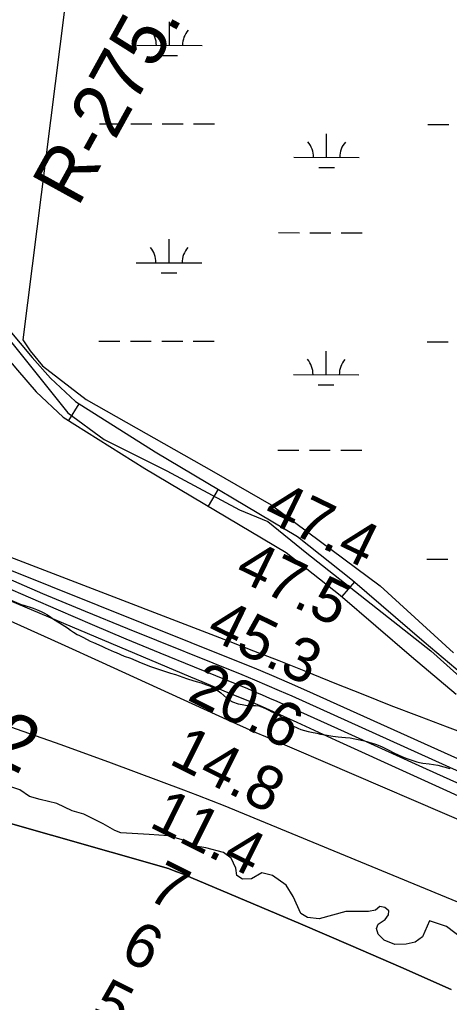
# Model space of a CAD drawing. Extents: x 3187622 to 3225504, y 800805 to 826213.
# Drawn here: x 3206354 to 3207011, y 813912 to 815415 of the extents above; entities that cross this region are included whole.
import ezdxf

# ---------------------------------------------------------------- set-up
doc = ezdxf.new("R2010")
doc.units = 0
for name, color, linetype in [('V-RIVR-EDGE', 7, 'Continuous'), ('V-RIVR-IDEN', 7, 'Continuous'), ('V-RIVR-RANG', 7, 'Continuous'), ('V-RIVR-RANG-IDEN', 7, 'Continuous'), ('V-ROAD-CNTR', 7, 'Continuous'), ('V-SITE-VEGE', 7, 'Continuous'), ('V-TOPO-DPTH', 7, 'Continuous'), ('V-TOPO-MAJR', 7, 'Continuous'), ('V-TOPO-MINR', 7, 'Continuous'), ('V-TOPO-WATR', 7, 'Continuous'), ('V-WETL-SWMP', 7, 'Continuous')]:
    doc.layers.add(name, color=color, linetype=linetype)

msp = doc.modelspace()

# ---------------------------------------------------------------- linework, layer by layer
at = {"layer": 'V-RIVR-EDGE'}
for points in [[(3206684.4, 814117.2), (3206677.5, 814132), (3206665.8, 814140.7), (3206638.8, 814148.1), (3206622.8, 814150.4), (3206606.3, 814159.1), (3206581.5, 814166.5), (3206552, 814168.4), (3206508.9, 814171.1), (3206499.4, 814174.6), (3206481.6, 814185), (3206452.1, 814199.5), (3206434.2, 814204.7), (3206411.2, 814216.1), (3206385.6, 814222.2), (3206369.1, 814226.6), (3206354.3, 814236.7), (3206322.6, 814247.2)], [(3207041, 814001.5), (3207006.7, 814027.7), (3206980.7, 814036.5), (3206969.7, 814011.7), (3206958.8, 814003.5), (3206944.9, 814000.5), (3206927.5, 814000.1), (3206911.5, 814006.6), (3206902.4, 814016.2), (3206899.8, 814024.5), (3206902.4, 814031.4), (3206912.8, 814038.4), (3206918.1, 814045.3), (3206918.5, 814051.8), (3206912.5, 814056.6), (3206904.6, 814058.4), (3206898.1, 814052.7), (3206887.2, 814050.6), (3206873.8, 814050.6), (3206852.9, 814050.7), (3206812, 814039.5), (3206794.2, 814041.3), (3206784.2, 814047.8), (3206772.1, 814073.5), (3206761.7, 814090.9), (3206740.4, 814105.7), (3206724.4, 814109.7), (3206708.3, 814100.6), (3206694.8, 814100.2), (3206686.1, 814105.9), (3206684.4, 814117.2)]]:
    msp.add_lwpolyline(points, dxfattribs=at)
at = {"layer": 'V-ROAD-CNTR'}
for p, q in [((3206444.8, 814827.5), (3206428.8, 814802.1)), ((3206657.4, 814696.8), (3206642.1, 814671)), ((3206866, 814555.3), (3206846.4, 814532.6))]:
    msp.add_line(p, q, dxfattribs=at)
for points in [[(3205730, 815292), (3205744.2, 815293.8), (3205761.5, 815296), (3205784.8, 815297.3), (3205804.6, 815296), (3205825, 815292.7), (3205846, 815287.6), (3205866.9, 815279.8), (3205889.1, 815270.5), (3205918.4, 815256.6), (3205975.6, 815228.2), (3206092.1, 815168.8), (3206133.6, 815145.7), (3206169, 815122.6), (3206194.9, 815100.8), (3206249.4, 815045.6), (3206373.5, 814898.5), (3206401.3, 814866.6), (3206439.3, 814831), (3206561.1, 814753.9), (3206778.7, 814624.7), (3206863.1, 814557.8), (3206972.6, 814463.5), (3207040.4, 814406.1)], [(3205688.3, 815267.1), (3205729, 815278.4), (3205760.4, 815282.7), (3205794, 815283.6), (3205833.5, 815278.7), (3205866.2, 815267.3), (3205909.3, 815254.5), (3206118.4, 815143.9), (3206170.3, 815105), (3206206.6, 815074.6), (3206239.3, 815038.6), (3206332, 814933.8), (3206427.6, 814813.9), (3206483.4, 814772.9), (3206579, 814725), (3206690.2, 814665.2), (3206733.7, 814647.4), (3206793.1, 814598.8), (3206982.9, 814449.7), (3207287.9, 814175.8)], [(3205733.9, 815262.2), (3205748, 815264.1), (3205764.3, 815266.1), (3205784.6, 815267.2), (3205801.2, 815266.2), (3205819, 815263.3), (3205837.2, 815258.8), (3205855.9, 815251.9), (3205876.9, 815243.1), (3205905.3, 815229.6), (3205962.1, 815201.4), (3206078, 815142.3), (3206118.1, 815120), (3206151.1, 815098.5), (3206174.5, 815078.7), (3206227.2, 815025.3), (3206350.7, 814878.9), (3206379.6, 814845.8), (3206420.9, 814807.1), (3206545.4, 814728.4), (3206761.7, 814600), (3206844, 814534.7), (3206953.2, 814440.7), (3207021.3, 814383)]]:
    msp.add_lwpolyline(points, dxfattribs=at)
at = {"layer": 'V-SITE-VEGE'}
for points in [[(3206342.2, 814526.5), (3206356.7, 814520.5), (3206360.4, 814519.6), (3206374.8, 814514.7), (3206379.7, 814512.8), (3206386.9, 814509.6), (3206390.9, 814507.7), (3206396.7, 814504.4), (3206401.8, 814501.3), (3206406.1, 814498.2), (3206414.9, 814492.3), (3206427.2, 814484.5), (3206431.9, 814481.2), (3206436.6, 814478.1), (3206442.3, 814474.6), (3206445.6, 814473.1)], [(3206445.6, 814473.1), (3206451.7, 814469.7), (3206462, 814464.5), (3206466.9, 814462.4), (3206479.6, 814456.5), (3206485.1, 814454.2), (3206498.6, 814448.2), (3206501.5, 814447.2), (3206514, 814441.6), (3206523.4, 814438.1), (3206539.8, 814431.3), (3206554.1, 814425.6), (3206566.2, 814421.3), (3206577.1, 814418), (3206584.9, 814415.5), (3206592.4, 814413.4), (3206597.8, 814411.5), (3206609, 814407.2), (3206620.5, 814403.7), (3206626.2, 814402.3), (3206631.8, 814400.6), (3206639.8, 814397.7), (3206645.7, 814395.3), (3206651, 814392.6), (3206657.6, 814388.3), (3206661.7, 814385.4), (3206670.7, 814377), (3206674.8, 814374.1), (3206679.5, 814371.4), (3206688.1, 814368.5), (3206694.2, 814367.3), (3206699.4, 814366.5), (3206706.7, 814366), (3206711.2, 814365.8), (3206714.9, 814365.8), (3206719.6, 814365.2), (3206722.5, 814364.4), (3206725.6, 814363.3), (3206731.1, 814360.7), (3206734.2, 814359), (3206739.7, 814356.3), (3206744.8, 814353.9), (3206748.5, 814351.8), (3206751.4, 814350.4), (3206754.2, 814348.7), (3206756.9, 814346.7), (3206760.8, 814343.2), (3206769.2, 814336.2), (3206771.9, 814334.7), (3206779.6, 814331), (3206783.9, 814329.4), (3206795.2, 814326.1), (3206800.1, 814325.3), (3206808.3, 814323.4), (3206814.1, 814322.2), (3206821.2, 814321.1), (3206832.9, 814319), (3206840.9, 814318), (3206852, 814317), (3206859.3, 814316.3), (3206866.3, 814315.1), (3206881.5, 814311.8), (3206898.3, 814306.6), (3206907.3, 814303.3), (3206914.6, 814299.6), (3206917.7, 814298.2), (3206926.3, 814293.6), (3206932.9, 814290.3), (3206941.7, 814286.4), (3206946, 814284.6), (3206952.1, 814282.5), (3206961.5, 814279.8), (3206965.2, 814278.4), (3206970.2, 814277.6), (3206980.2, 814276.5), (3206986.6, 814275.5), (3206993.3, 814274.4), (3207011.7, 814269.7)]]:
    msp.add_lwpolyline(points, dxfattribs=at)
at = {"layer": 'V-TOPO-DPTH'}
for points in [[(3204785, 814897.9), (3205322.6, 814653.3), (3205336.5, 814645.1), (3205350.4, 814636.9), (3205938.9, 814303), (3205947.9, 814298.7), (3205957, 814294.7), (3206581.6, 814116.3), (3206593, 814112.1), (3206604.4, 814107.6), (3206615.7, 814102.9), (3206783.3, 814031.7), (3206860.2, 813998.7), (3206937, 813965.4), (3207013.6, 813931.5)], [(3204785, 814897.9), (3205322.6, 814653.3), (3205336.5, 814645.1), (3205350.4, 814636.9), (3205938.9, 814303), (3205947.9, 814298.7), (3205957, 814294.7), (3206581.6, 814116.3), (3206593, 814112.1), (3206604.4, 814107.6), (3206615.7, 814102.9), (3206783.3, 814031.7), (3206860.2, 813998.7), (3206937, 813965.4), (3207013.6, 813931.5)], [(3207057.4, 814177.3), (3207000.3, 814201.7), (3206730.4, 814317.8), (3206715.6, 814324.3), (3206700.8, 814330.8), (3206686, 814337.4), (3206671.3, 814344.1), (3206480.7, 814431.2), (3206418.3, 814459.6), (3206355.8, 814487.9), (3206293.1, 814516)]]:
    msp.add_lwpolyline(points, dxfattribs=at)
at = {"layer": 'V-TOPO-MAJR'}
msp.add_lwpolyline([(3207048.9, 814254.3), (3206770.5, 814380), (3206751.6, 814388.4), (3206732.6, 814396.7), (3206713.6, 814404.7), (3206694.4, 814412.6), (3206519.6, 814483.3), (3206454.6, 814509.9), (3206389.8, 814536.9), (3206325.3, 814564.6)], dxfattribs=at)
at = {"layer": 'V-TOPO-MINR'}
for points in [[(3207363.8, 814198.9), (3207008.2, 814332.5), (3206965.1, 814348.9), (3206922.1, 814365.5), (3206879.2, 814382.5), (3206836.3, 814399.7), (3206827.6, 814403.2), (3206789.2, 814418.7), (3206750.7, 814434), (3206712.1, 814449.2), (3206673.5, 814464.2), (3206151.2, 814665.4)], [(3207038.3, 814240.4), (3206975.8, 814268.7), (3206913.3, 814297.1), (3206850.7, 814325.4), (3206748, 814371.8), (3206736.7, 814376.8), (3206725.4, 814381.7), (3206714.1, 814386.5), (3206702.7, 814391.2), (3206621.2, 814424.4), (3206569.1, 814445.8), (3206517.2, 814467.5), (3206465.3, 814489.4), (3206413.6, 814511.7), (3206159.5, 814621.8)], [(3207301.6, 814101.3), (3206838.1, 814312.5), (3206818.1, 814321.6), (3206798.2, 814330.7), (3206778.2, 814339.7), (3206758.2, 814348.8), (3206725.4, 814363.6), (3206721.8, 814365.2), (3206718.2, 814366.8), (3206714.6, 814368.3), (3206710.9, 814369.9), (3206684.1, 814380.9), (3206667, 814387.9), (3206649.9, 814395), (3206632.9, 814402.1), (3206615.9, 814409.3), (3206167.8, 814598.7)], [(3207316.7, 814152.1), (3206793.1, 814388.2), (3206766.5, 814400), (3206739.8, 814411.6), (3206713, 814422.8), (3206686.1, 814433.8), (3206332.1, 814576.1)], [(3207057.4, 814177.3), (3207000.3, 814201.7), (3206730.4, 814317.8), (3206715.6, 814324.3), (3206700.8, 814330.8), (3206686, 814337.4), (3206671.3, 814344.1), (3206480.7, 814431.2), (3206418.3, 814459.6), (3206355.8, 814487.9), (3206293.1, 814516)], [(3207201.7, 813991.6), (3206689.3, 814203.1), (3206668.3, 814211.6), (3206647.3, 814220), (3206626.3, 814228.2), (3206605.1, 814236.2), (3206494.5, 814277.5), (3206417.8, 814305.5), (3206340.9, 814332.9)]]:
    msp.add_lwpolyline(points, dxfattribs=at)
at = {"layer": 'V-TOPO-WATR'}
msp.add_lwpolyline([(3207013.6, 813931.5), (3206937, 813965.4), (3206860.2, 813998.7), (3206783.3, 814031.7), (3206615.7, 814102.9), (3206604.4, 814107.6), (3206593, 814112.1), (3206581.6, 814116.3), (3205957, 814294.7), (3205947.9, 814298.7), (3205938.9, 814303), (3205350.4, 814636.9), (3205336.5, 814645.1), (3205322.6, 814653.3), (3204785, 814897.9)], dxfattribs=at)
at = {"layer": 'V-WETL-SWMP'}
for p, q in [((3206583.2, 815376.1), (3206583.3, 815412.1)), ((3206533.2, 815376.2), (3206633.2, 815376)), ((3206571.2, 815360.7), (3206595.2, 815360.6)), ((3206476.1, 815256.2), (3206508.1, 815256.1)), ((3206524.1, 815256.1), (3206556.1, 815256)), ((3206572.1, 815256), (3206604.1, 815255.9)), ((3206620.1, 815255.9), (3206652.1, 815255.8)), ((3206978, 815255.2), (3207010, 815255.1)), ((3206823.3, 815204.8), (3206823.4, 815240.8)), ((3206773.3, 815204.9), (3206873.3, 815204.7)), ((3206811.3, 815189.4), (3206835.3, 815189.3)), ((3206582.5, 815043.4), (3206582.6, 815079.4)), ((3206749.7, 815089.5), (3206781.7, 815089.4)), ((3206797.7, 815089.4), (3206829.7, 815089.3)), ((3206845.7, 815089.3), (3206877.7, 815089.2)), ((3206532.5, 815043.5), (3206632.5, 815043.3)), ((3206570.5, 815028), (3206594.5, 815027.9)), ((3206475.4, 814923.5), (3206507.4, 814923.5)), ((3206523.4, 814923.4), (3206555.4, 814923.4)), ((3206571.4, 814923.3), (3206603.4, 814923.3)), ((3206619.4, 814923.2), (3206651.4, 814923.2)), ((3206977.3, 814922.5), (3207009.3, 814922.4)), ((3206822.6, 814872.1), (3206822.7, 814908.1)), ((3206772.6, 814872.2), (3206872.6, 814872)), ((3206810.6, 814856.7), (3206834.6, 814856.6)), ((3206749, 814756.8), (3206781, 814756.7)), ((3206797, 814756.7), (3206829, 814756.6)), ((3206845, 814756.6), (3206877, 814756.5)), ((3206976.7, 814589.8), (3207008.7, 814589.8))]:
    msp.add_line(p, q, dxfattribs=at)
msp.add_lwpolyline([(3206450.9, 815654.1), (3206359.2, 814925.5), (3206370, 814908.8), (3206389.2, 814885.8), (3206455.8, 814834), (3206650.9, 814723.3), (3206738.7, 814673.1), (3206905.1, 814548.8), (3207017.4, 814446.3)], dxfattribs=at)
for centre, start, end in [((3206527.9, 815376.6), 359.1115, 40.6551), ((3206638.4, 815376.4), 139.1115, 180.6551), ((3206768.1, 815205.3), 359.1115, 40.6551), ((3206878.6, 815205.1), 139.1115, 180.6551), ((3206527.3, 815044), 359.1115, 40.6551), ((3206637.8, 815043.7), 139.1115, 180.6551), ((3206767.4, 814872.7), 359.1115, 40.6551), ((3206877.9, 814872.4), 139.1115, 180.6551)]:
    msp.add_arc(centre, 35.2, start, end, dxfattribs=at)

# ---------------------------------------------------------------- texts
at = {"layer": 'V-RIVR-IDEN'}
msp.add_text(' 2012', height=83, rotation=334.1529, dxfattribs=at).set_placement((3206107.6, 814380.8))
at = {"layer": 'V-RIVR-RANG'}
for s, rotation, p in [('47.4', 334.0883, (3206723.8, 814651.6)), ('47.5', 334.0883, (3206680.4, 814561.6)), ('45.3', 334.0883, (3206636.9, 814471.5)), ('20.6', 333.4906, (3206608.5, 814375.3)), ('14.8', 333.4906, (3206580.6, 814277.5)), ('11.4', 333.4906, (3206550.1, 814181)), ('7', 333.4906, (3206546.5, 814071)), ('6', 333.4906, (3206505.4, 813979.8)), ('5', 333.4906, (3206460.5, 813890.5))]:
    msp.add_text(s, height=67, rotation=rotation, dxfattribs=at).set_placement(p)
at = {"layer": 'V-RIVR-RANG-IDEN'}
msp.add_text('R-275.7', height=83, rotation=61.1214, dxfattribs=at).set_placement((3206443, 815127))

doc.saveas('drawing.dxf')
